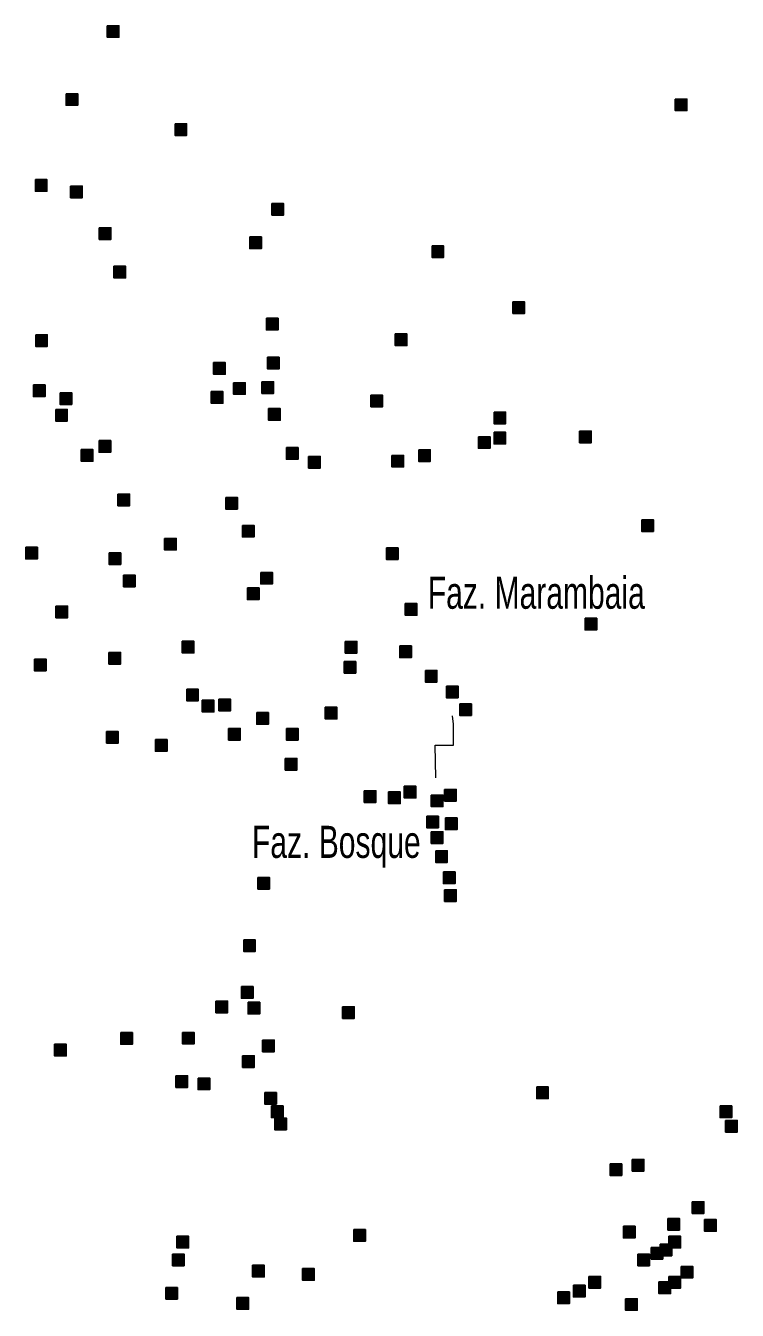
# Model space of a CAD drawing. Extents: x 445.6 to 500, y 8618.1 to 8673.4.
# Drawn here: x 469.83 to 473.38, y 8623.53 to 8629.94 of the extents above; entities that cross this region are included whole.
import ezdxf

# ---------------------------------------------------------------- set-up
doc = ezdxf.new("R2010")
doc.units = 0
doc.header["$LTSCALE"] = 0.064
doc.linetypes.add('DOT_DASHED', pattern=[7.7, 5, -1.2, 0.3, -1.2])
doc.layers.add('2', color=7, linetype='Continuous', lineweight=25)
doc.layers.add('22', color=7, linetype='DOT_DASHED', lineweight=13)
doc.layers.add('61', color=7, linetype='Continuous')

msp = doc.modelspace()

# ---------------------------------------------------------------- hatches: boundary and pattern name
at = {"layer": '2'}
for points in [[(470.2361, 8629.9393), (470.2941, 8629.9393), (470.2941, 8629.8813), (470.2361, 8629.8813)], [(470.031, 8629.6002), (470.089, 8629.6002), (470.089, 8629.5422), (470.031, 8629.5422)], [(473.0676, 8629.5735), (473.1256, 8629.5735), (473.1256, 8629.5155), (473.0676, 8629.5155)], [(470.5741, 8629.4502), (470.6321, 8629.4502), (470.6321, 8629.3922), (470.5741, 8629.3922)], [(469.8777, 8629.1716), (469.9357, 8629.1716), (469.9357, 8629.1136), (469.8777, 8629.1136)], [(470.0532, 8629.1389), (470.1112, 8629.1389), (470.1112, 8629.0809), (470.0532, 8629.0809)], [(471.0572, 8629.0523), (471.1152, 8629.0523), (471.1152, 8628.9943), (471.0572, 8628.9943)], [(470.1961, 8628.9312), (470.2541, 8628.9312), (470.2541, 8628.8732), (470.1961, 8628.8732)], [(470.9464, 8628.8856), (471.0044, 8628.8856), (471.0044, 8628.8276), (470.9464, 8628.8276)], [(471.8552, 8628.8411), (471.9132, 8628.8411), (471.9132, 8628.7831), (471.8552, 8628.7831)], [(470.2698, 8628.7396), (470.3278, 8628.7396), (470.3278, 8628.6816), (470.2698, 8628.6816)], [(472.2585, 8628.5619), (472.3165, 8628.5619), (472.3165, 8628.5039), (472.2585, 8628.5039)], [(471.0295, 8628.4798), (471.0875, 8628.4798), (471.0875, 8628.4218), (471.0295, 8628.4218)], [(469.8794, 8628.3976), (469.9374, 8628.3976), (469.9374, 8628.3396), (469.8794, 8628.3396)], [(471.6723, 8628.402), (471.7303, 8628.402), (471.7303, 8628.344), (471.6723, 8628.344)], [(471.0351, 8628.2853), (471.0931, 8628.2853), (471.0931, 8628.2273), (471.0351, 8628.2273)], [(470.7661, 8628.2586), (470.8241, 8628.2586), (470.8241, 8628.2006), (470.7661, 8628.2006)], [(469.8683, 8628.1475), (469.9263, 8628.1475), (469.9263, 8628.0895), (469.8683, 8628.0895)], [(470.8658, 8628.1586), (470.9238, 8628.1586), (470.9238, 8628.1006), (470.8658, 8628.1006)], [(471.0073, 8628.163), (471.0653, 8628.163), (471.0653, 8628.105), (471.0073, 8628.105)], [(470.0013, 8628.1086), (470.0593, 8628.1086), (470.0593, 8628.0506), (470.0013, 8628.0506)], [(470.755, 8628.1141), (470.813, 8628.1141), (470.813, 8628.0561), (470.755, 8628.0561)], [(471.5504, 8628.0963), (471.6084, 8628.0963), (471.6084, 8628.0383), (471.5504, 8628.0383)], [(469.9792, 8628.0252), (470.0372, 8628.0252), (470.0372, 8627.9672), (469.9792, 8627.9672)], [(471.0406, 8628.0296), (471.0986, 8628.0296), (471.0986, 8627.9716), (471.0406, 8627.9716)], [(472.1643, 8628.0117), (472.2223, 8628.0117), (472.2223, 8627.9537), (472.1643, 8627.9537)], [(472.0867, 8627.8894), (472.1447, 8627.8894), (472.1447, 8627.8314), (472.0867, 8627.8314)], [(472.1643, 8627.9116), (472.2223, 8627.9116), (472.2223, 8627.8536), (472.1643, 8627.8536)], [(472.591, 8627.9172), (472.649, 8627.9172), (472.649, 8627.8592), (472.591, 8627.8592)], [(470.1066, 8627.8251), (470.1646, 8627.8251), (470.1646, 8627.7671), (470.1066, 8627.7671)], [(470.1953, 8627.8696), (470.2533, 8627.8696), (470.2533, 8627.8116), (470.1953, 8627.8116)], [(471.1293, 8627.8351), (471.1873, 8627.8351), (471.1873, 8627.7771), (471.1293, 8627.7771)], [(471.7887, 8627.8239), (471.8467, 8627.8239), (471.8467, 8627.7659), (471.7887, 8627.7659)], [(471.2401, 8627.7906), (471.2981, 8627.7906), (471.2981, 8627.7326), (471.2401, 8627.7326)], [(471.6557, 8627.7962), (471.7137, 8627.7962), (471.7137, 8627.7382), (471.6557, 8627.7382)], [(470.2895, 8627.6028), (470.3475, 8627.6028), (470.3475, 8627.5448), (470.2895, 8627.5448)], [(470.827, 8627.5861), (470.885, 8627.5861), (470.885, 8627.5281), (470.827, 8627.5281)], [(470.9102, 8627.4471), (470.9682, 8627.4471), (470.9682, 8627.3891), (470.9102, 8627.3891)], [(472.9009, 8627.4748), (472.9589, 8627.4748), (472.9589, 8627.4168), (472.9009, 8627.4168)], [(470.5224, 8627.3823), (470.5804, 8627.3823), (470.5804, 8627.3243), (470.5224, 8627.3243)], [(469.8297, 8627.3378), (469.8877, 8627.3378), (469.8877, 8627.2798), (469.8297, 8627.2798)], [(470.2453, 8627.31), (470.3033, 8627.31), (470.3033, 8627.252), (470.2453, 8627.252)], [(471.628, 8627.3348), (471.686, 8627.3348), (471.686, 8627.2768), (471.628, 8627.2768)], [(470.3173, 8627.1989), (470.3753, 8627.1989), (470.3753, 8627.1409), (470.3173, 8627.1409)], [(471.0018, 8627.2126), (471.0598, 8627.2126), (471.0598, 8627.1546), (471.0018, 8627.1546)], [(470.9353, 8627.1347), (470.9933, 8627.1347), (470.9933, 8627.0767), (470.9353, 8627.0767)], [(471.7222, 8627.0569), (471.7802, 8627.0569), (471.7802, 8626.9989), (471.7222, 8626.9989)], [(469.9803, 8627.0442), (470.0383, 8627.0442), (470.0383, 8626.9862), (469.9803, 8626.9862)], [(472.6187, 8626.9834), (472.6767, 8626.9834), (472.6767, 8626.9254), (472.6187, 8626.9254)], [(470.61, 8626.869), (470.668, 8626.869), (470.668, 8626.811), (470.61, 8626.811)], [(471.423, 8626.8679), (471.481, 8626.8679), (471.481, 8626.8099), (471.423, 8626.8099)], [(470.2443, 8626.8134), (470.3023, 8626.8134), (470.3023, 8626.7554), (470.2443, 8626.7554)], [(471.6945, 8626.8457), (471.7525, 8626.8457), (471.7525, 8626.7877), (471.6945, 8626.7877)], [(469.873, 8626.7801), (469.931, 8626.7801), (469.931, 8626.7221), (469.873, 8626.7221)], [(471.4174, 8626.7679), (471.4754, 8626.7679), (471.4754, 8626.7099), (471.4174, 8626.7099)], [(471.822, 8626.7234), (471.88, 8626.7234), (471.88, 8626.6654), (471.822, 8626.6654)], [(470.6322, 8626.63), (470.6902, 8626.63), (470.6902, 8626.572), (470.6322, 8626.572)], [(471.9273, 8626.6456), (471.9853, 8626.6456), (471.9853, 8626.5876), (471.9273, 8626.5876)], [(470.7098, 8626.5744), (470.7678, 8626.5744), (470.7678, 8626.5164), (470.7098, 8626.5164)], [(470.7929, 8626.58), (470.8509, 8626.58), (470.8509, 8626.522), (470.7929, 8626.522)], [(471.3232, 8626.54), (471.3812, 8626.54), (471.3812, 8626.482), (471.3232, 8626.482)], [(471.9938, 8626.5567), (472.0518, 8626.5567), (472.0518, 8626.4987), (471.9938, 8626.4987)], [(470.9813, 8626.5133), (471.0393, 8626.5133), (471.0393, 8626.4553), (470.9813, 8626.4553)], [(470.2332, 8626.4188), (470.2912, 8626.4188), (470.2912, 8626.3608), (470.2332, 8626.3608)], [(470.8411, 8626.4344), (470.8991, 8626.4344), (470.8991, 8626.3764), (470.8411, 8626.3764)], [(471.1293, 8626.4344), (471.1873, 8626.4344), (471.1873, 8626.3764), (471.1293, 8626.3764)], [(470.4765, 8626.3784), (470.5345, 8626.3784), (470.5345, 8626.3204), (470.4765, 8626.3204)], [(471.1237, 8626.2843), (471.1817, 8626.2843), (471.1817, 8626.2263), (471.1237, 8626.2263)], [(471.5172, 8626.1232), (471.5752, 8626.1232), (471.5752, 8626.0652), (471.5172, 8626.0652)], [(471.6391, 8626.1176), (471.6971, 8626.1176), (471.6971, 8626.0596), (471.6391, 8626.0596)], [(471.7167, 8626.1454), (471.7747, 8626.1454), (471.7747, 8626.0874), (471.7167, 8626.0874)], [(471.8514, 8626.102), (471.9094, 8626.102), (471.9094, 8626.044), (471.8514, 8626.044)], [(471.9179, 8626.1298), (471.9759, 8626.1298), (471.9759, 8626.0718), (471.9179, 8626.0718)], [(471.8292, 8625.9964), (471.8872, 8625.9964), (471.8872, 8625.9384), (471.8292, 8625.9384)], [(471.9223, 8625.988), (471.9803, 8625.988), (471.9803, 8625.93), (471.9223, 8625.93)], [(471.8514, 8625.9186), (471.9094, 8625.9186), (471.9094, 8625.8606), (471.8514, 8625.8606)], [(471.8735, 8625.8241), (471.9315, 8625.8241), (471.9315, 8625.7661), (471.8735, 8625.7661)], [(471.9123, 8625.7185), (471.9703, 8625.7185), (471.9703, 8625.6605), (471.9123, 8625.6605)], [(470.9869, 8625.6907), (471.0449, 8625.6907), (471.0449, 8625.6327), (470.9869, 8625.6327)], [(471.9179, 8625.6295), (471.9759, 8625.6295), (471.9759, 8625.5715), (471.9179, 8625.5715)], [(470.9163, 8625.3797), (470.9743, 8625.3797), (470.9743, 8625.3217), (470.9163, 8625.3217)], [(470.9052, 8625.1462), (470.9632, 8625.1462), (470.9632, 8625.0882), (470.9052, 8625.0882)], [(470.7778, 8625.074), (470.8358, 8625.074), (470.8358, 8625.016), (470.7778, 8625.016)], [(470.9385, 8625.0684), (470.9965, 8625.0684), (470.9965, 8625.0104), (470.9385, 8625.0104)], [(471.4095, 8625.0462), (471.4675, 8625.0462), (471.4675, 8624.9882), (471.4095, 8624.9882)], [(470.3035, 8624.9173), (470.3615, 8624.9173), (470.3615, 8624.8593), (470.3035, 8624.8593)], [(470.6115, 8624.9183), (470.6695, 8624.9183), (470.6695, 8624.8603), (470.6115, 8624.8603)], [(471.0105, 8624.8794), (471.0685, 8624.8794), (471.0685, 8624.8214), (471.0105, 8624.8214)], [(469.9738, 8624.8589), (470.0318, 8624.8589), (470.0318, 8624.8009), (469.9738, 8624.8009)], [(470.9108, 8624.8016), (470.9688, 8624.8016), (470.9688, 8624.7436), (470.9108, 8624.7436)], [(470.5783, 8624.7016), (470.6363, 8624.7016), (470.6363, 8624.6436), (470.5783, 8624.6436)], [(470.6891, 8624.6905), (470.7471, 8624.6905), (470.7471, 8624.6325), (470.6891, 8624.6325)], [(471.0216, 8624.6182), (471.0796, 8624.6182), (471.0796, 8624.5602), (471.0216, 8624.5602)], [(472.377, 8624.646), (472.435, 8624.646), (472.435, 8624.588), (472.377, 8624.588)], [(471.0548, 8624.5515), (471.1128, 8624.5515), (471.1128, 8624.4935), (471.0548, 8624.4935)], [(471.0715, 8624.4904), (471.1295, 8624.4904), (471.1295, 8624.4324), (471.0715, 8624.4324)], [(473.2914, 8624.5515), (473.3494, 8624.5515), (473.3494, 8624.4935), (473.2914, 8624.4935)], [(473.3191, 8624.4792), (473.3771, 8624.4792), (473.3771, 8624.4212), (473.3191, 8624.4212)], [(472.7427, 8624.2624), (472.8007, 8624.2624), (472.8007, 8624.2044), (472.7427, 8624.2044)], [(472.8536, 8624.2847), (472.9116, 8624.2847), (472.9116, 8624.2267), (472.8536, 8624.2267)], [(473.1528, 8624.0735), (473.2108, 8624.0735), (473.2108, 8624.0155), (473.1528, 8624.0155)], [(473.0309, 8623.9901), (473.0889, 8623.9901), (473.0889, 8623.9321), (473.0309, 8623.9321)], [(473.2138, 8623.9845), (473.2718, 8623.9845), (473.2718, 8623.9265), (473.2138, 8623.9265)], [(471.4649, 8623.9345), (471.5229, 8623.9345), (471.5229, 8623.8765), (471.4649, 8623.8765)], [(472.8092, 8623.9512), (472.8672, 8623.9512), (472.8672, 8623.8932), (472.8092, 8623.8932)], [(470.5838, 8623.9012), (470.6418, 8623.9012), (470.6418, 8623.8432), (470.5838, 8623.8432)], [(472.9921, 8623.8623), (473.0501, 8623.8623), (473.0501, 8623.8043), (472.9921, 8623.8043)], [(473.0365, 8623.9012), (473.0945, 8623.9012), (473.0945, 8623.8432), (473.0365, 8623.8432)], [(470.5616, 8623.8123), (470.6196, 8623.8123), (470.6196, 8623.7543), (470.5616, 8623.7543)], [(472.8813, 8623.8122), (472.9393, 8623.8122), (472.9393, 8623.7542), (472.8813, 8623.7542)], [(472.9478, 8623.8456), (473.0058, 8623.8456), (473.0058, 8623.7876), (472.9478, 8623.7876)], [(470.9606, 8623.7567), (471.0186, 8623.7567), (471.0186, 8623.6987), (470.9606, 8623.6987)], [(471.21, 8623.74), (471.268, 8623.74), (471.268, 8623.682), (471.21, 8623.682)], [(473.0974, 8623.7511), (473.1554, 8623.7511), (473.1554, 8623.6931), (473.0974, 8623.6931)], [(472.5599, 8623.6566), (472.6179, 8623.6566), (472.6179, 8623.5986), (472.5599, 8623.5986)], [(472.6375, 8623.7011), (472.6955, 8623.7011), (472.6955, 8623.6431), (472.6375, 8623.6431)], [(472.9866, 8623.6733), (473.0446, 8623.6733), (473.0446, 8623.6153), (472.9866, 8623.6153)], [(473.0365, 8623.7011), (473.0945, 8623.7011), (473.0945, 8623.6431), (473.0365, 8623.6431)], [(470.5284, 8623.6455), (470.5864, 8623.6455), (470.5864, 8623.5875), (470.5284, 8623.5875)], [(470.883, 8623.5955), (470.941, 8623.5955), (470.941, 8623.5375), (470.883, 8623.5375)], [(472.4823, 8623.6233), (472.5403, 8623.6233), (472.5403, 8623.5653), (472.4823, 8623.5653)], [(472.8203, 8623.5899), (472.8783, 8623.5899), (472.8783, 8623.5319), (472.8203, 8623.5319)]]:
    msp.add_hatch(color=256, dxfattribs=at).paths.add_polyline_path(points)

# ---------------------------------------------------------------- linework, layer by layer
for points in [[(470.2361, 8629.9393), (470.2941, 8629.9393), (470.2941, 8629.8813), (470.2361, 8629.8813)], [(470.031, 8629.6002), (470.089, 8629.6002), (470.089, 8629.5422), (470.031, 8629.5422)], [(473.0676, 8629.5735), (473.1256, 8629.5735), (473.1256, 8629.5155), (473.0676, 8629.5155)], [(470.5741, 8629.4502), (470.6321, 8629.4502), (470.6321, 8629.3922), (470.5741, 8629.3922)], [(469.8777, 8629.1716), (469.9357, 8629.1716), (469.9357, 8629.1136), (469.8777, 8629.1136)], [(470.0532, 8629.1389), (470.1112, 8629.1389), (470.1112, 8629.0809), (470.0532, 8629.0809)], [(471.0572, 8629.0523), (471.1152, 8629.0523), (471.1152, 8628.9943), (471.0572, 8628.9943)], [(470.1961, 8628.9312), (470.2541, 8628.9312), (470.2541, 8628.8732), (470.1961, 8628.8732)], [(470.9464, 8628.8856), (471.0044, 8628.8856), (471.0044, 8628.8276), (470.9464, 8628.8276)], [(471.8552, 8628.8411), (471.9132, 8628.8411), (471.9132, 8628.7831), (471.8552, 8628.7831)], [(470.2698, 8628.7396), (470.3278, 8628.7396), (470.3278, 8628.6816), (470.2698, 8628.6816)], [(472.2585, 8628.5619), (472.3165, 8628.5619), (472.3165, 8628.5039), (472.2585, 8628.5039)], [(471.0295, 8628.4798), (471.0875, 8628.4798), (471.0875, 8628.4218), (471.0295, 8628.4218)], [(469.8794, 8628.3976), (469.9374, 8628.3976), (469.9374, 8628.3396), (469.8794, 8628.3396)], [(471.6723, 8628.402), (471.7303, 8628.402), (471.7303, 8628.344), (471.6723, 8628.344)], [(471.0351, 8628.2853), (471.0931, 8628.2853), (471.0931, 8628.2273), (471.0351, 8628.2273)], [(470.7661, 8628.2586), (470.8241, 8628.2586), (470.8241, 8628.2006), (470.7661, 8628.2006)], [(469.8683, 8628.1475), (469.9263, 8628.1475), (469.9263, 8628.0895), (469.8683, 8628.0895)], [(470.8658, 8628.1586), (470.9238, 8628.1586), (470.9238, 8628.1006), (470.8658, 8628.1006)], [(471.0073, 8628.163), (471.0653, 8628.163), (471.0653, 8628.105), (471.0073, 8628.105)], [(470.0013, 8628.1086), (470.0593, 8628.1086), (470.0593, 8628.0506), (470.0013, 8628.0506)], [(470.755, 8628.1141), (470.813, 8628.1141), (470.813, 8628.0561), (470.755, 8628.0561)], [(471.5504, 8628.0963), (471.6084, 8628.0963), (471.6084, 8628.0383), (471.5504, 8628.0383)], [(469.9792, 8628.0252), (470.0372, 8628.0252), (470.0372, 8627.9672), (469.9792, 8627.9672)], [(471.0406, 8628.0296), (471.0986, 8628.0296), (471.0986, 8627.9716), (471.0406, 8627.9716)], [(472.1643, 8628.0117), (472.2223, 8628.0117), (472.2223, 8627.9537), (472.1643, 8627.9537)], [(472.0867, 8627.8894), (472.1447, 8627.8894), (472.1447, 8627.8314), (472.0867, 8627.8314)], [(472.1643, 8627.9116), (472.2223, 8627.9116), (472.2223, 8627.8536), (472.1643, 8627.8536)], [(472.591, 8627.9172), (472.649, 8627.9172), (472.649, 8627.8592), (472.591, 8627.8592)], [(470.1066, 8627.8251), (470.1646, 8627.8251), (470.1646, 8627.7671), (470.1066, 8627.7671)], [(470.1953, 8627.8696), (470.2533, 8627.8696), (470.2533, 8627.8116), (470.1953, 8627.8116)], [(471.1293, 8627.8351), (471.1873, 8627.8351), (471.1873, 8627.7771), (471.1293, 8627.7771)], [(471.7887, 8627.8239), (471.8467, 8627.8239), (471.8467, 8627.7659), (471.7887, 8627.7659)], [(471.2401, 8627.7906), (471.2981, 8627.7906), (471.2981, 8627.7326), (471.2401, 8627.7326)], [(471.6557, 8627.7962), (471.7137, 8627.7962), (471.7137, 8627.7382), (471.6557, 8627.7382)], [(470.2895, 8627.6028), (470.3475, 8627.6028), (470.3475, 8627.5448), (470.2895, 8627.5448)], [(470.827, 8627.5861), (470.885, 8627.5861), (470.885, 8627.5281), (470.827, 8627.5281)], [(470.9102, 8627.4471), (470.9682, 8627.4471), (470.9682, 8627.3891), (470.9102, 8627.3891)], [(472.9009, 8627.4748), (472.9589, 8627.4748), (472.9589, 8627.4168), (472.9009, 8627.4168)], [(470.5224, 8627.3823), (470.5804, 8627.3823), (470.5804, 8627.3243), (470.5224, 8627.3243)], [(469.8297, 8627.3378), (469.8877, 8627.3378), (469.8877, 8627.2798), (469.8297, 8627.2798)], [(470.2453, 8627.31), (470.3033, 8627.31), (470.3033, 8627.252), (470.2453, 8627.252)], [(471.628, 8627.3348), (471.686, 8627.3348), (471.686, 8627.2768), (471.628, 8627.2768)], [(470.3173, 8627.1989), (470.3753, 8627.1989), (470.3753, 8627.1409), (470.3173, 8627.1409)], [(471.0018, 8627.2126), (471.0598, 8627.2126), (471.0598, 8627.1546), (471.0018, 8627.1546)], [(470.9353, 8627.1347), (470.9933, 8627.1347), (470.9933, 8627.0767), (470.9353, 8627.0767)], [(471.7222, 8627.0569), (471.7802, 8627.0569), (471.7802, 8626.9989), (471.7222, 8626.9989)], [(469.9803, 8627.0442), (470.0383, 8627.0442), (470.0383, 8626.9862), (469.9803, 8626.9862)], [(472.6187, 8626.9834), (472.6767, 8626.9834), (472.6767, 8626.9254), (472.6187, 8626.9254)], [(470.61, 8626.869), (470.668, 8626.869), (470.668, 8626.811), (470.61, 8626.811)], [(471.423, 8626.8679), (471.481, 8626.8679), (471.481, 8626.8099), (471.423, 8626.8099)], [(470.2443, 8626.8134), (470.3023, 8626.8134), (470.3023, 8626.7554), (470.2443, 8626.7554)], [(471.6945, 8626.8457), (471.7525, 8626.8457), (471.7525, 8626.7877), (471.6945, 8626.7877)], [(469.873, 8626.7801), (469.931, 8626.7801), (469.931, 8626.7221), (469.873, 8626.7221)], [(471.4174, 8626.7679), (471.4754, 8626.7679), (471.4754, 8626.7099), (471.4174, 8626.7099)], [(471.822, 8626.7234), (471.88, 8626.7234), (471.88, 8626.6654), (471.822, 8626.6654)], [(470.6322, 8626.63), (470.6902, 8626.63), (470.6902, 8626.572), (470.6322, 8626.572)], [(471.9273, 8626.6456), (471.9853, 8626.6456), (471.9853, 8626.5876), (471.9273, 8626.5876)], [(470.7098, 8626.5744), (470.7678, 8626.5744), (470.7678, 8626.5164), (470.7098, 8626.5164)], [(470.7929, 8626.58), (470.8509, 8626.58), (470.8509, 8626.522), (470.7929, 8626.522)], [(471.3232, 8626.54), (471.3812, 8626.54), (471.3812, 8626.482), (471.3232, 8626.482)], [(471.9938, 8626.5567), (472.0518, 8626.5567), (472.0518, 8626.4987), (471.9938, 8626.4987)], [(470.9813, 8626.5133), (471.0393, 8626.5133), (471.0393, 8626.4553), (470.9813, 8626.4553)], [(470.2332, 8626.4188), (470.2912, 8626.4188), (470.2912, 8626.3608), (470.2332, 8626.3608)], [(470.8411, 8626.4344), (470.8991, 8626.4344), (470.8991, 8626.3764), (470.8411, 8626.3764)], [(471.1293, 8626.4344), (471.1873, 8626.4344), (471.1873, 8626.3764), (471.1293, 8626.3764)], [(470.4765, 8626.3784), (470.5345, 8626.3784), (470.5345, 8626.3204), (470.4765, 8626.3204)], [(471.1237, 8626.2843), (471.1817, 8626.2843), (471.1817, 8626.2263), (471.1237, 8626.2263)], [(471.5172, 8626.1232), (471.5752, 8626.1232), (471.5752, 8626.0652), (471.5172, 8626.0652)], [(471.6391, 8626.1176), (471.6971, 8626.1176), (471.6971, 8626.0596), (471.6391, 8626.0596)], [(471.7167, 8626.1454), (471.7747, 8626.1454), (471.7747, 8626.0874), (471.7167, 8626.0874)], [(471.8514, 8626.102), (471.9094, 8626.102), (471.9094, 8626.044), (471.8514, 8626.044)], [(471.9179, 8626.1298), (471.9759, 8626.1298), (471.9759, 8626.0718), (471.9179, 8626.0718)], [(471.8292, 8625.9964), (471.8872, 8625.9964), (471.8872, 8625.9384), (471.8292, 8625.9384)], [(471.9223, 8625.988), (471.9803, 8625.988), (471.9803, 8625.93), (471.9223, 8625.93)], [(471.8514, 8625.9186), (471.9094, 8625.9186), (471.9094, 8625.8606), (471.8514, 8625.8606)], [(471.8735, 8625.8241), (471.9315, 8625.8241), (471.9315, 8625.7661), (471.8735, 8625.7661)], [(471.9123, 8625.7185), (471.9703, 8625.7185), (471.9703, 8625.6605), (471.9123, 8625.6605)], [(470.9869, 8625.6907), (471.0449, 8625.6907), (471.0449, 8625.6327), (470.9869, 8625.6327)], [(471.9179, 8625.6295), (471.9759, 8625.6295), (471.9759, 8625.5715), (471.9179, 8625.5715)], [(470.9163, 8625.3797), (470.9743, 8625.3797), (470.9743, 8625.3217), (470.9163, 8625.3217)], [(470.9052, 8625.1462), (470.9632, 8625.1462), (470.9632, 8625.0882), (470.9052, 8625.0882)], [(470.7778, 8625.074), (470.8358, 8625.074), (470.8358, 8625.016), (470.7778, 8625.016)], [(470.9385, 8625.0684), (470.9965, 8625.0684), (470.9965, 8625.0104), (470.9385, 8625.0104)], [(471.4095, 8625.0462), (471.4675, 8625.0462), (471.4675, 8624.9882), (471.4095, 8624.9882)], [(470.3035, 8624.9173), (470.3615, 8624.9173), (470.3615, 8624.8593), (470.3035, 8624.8593)], [(470.6115, 8624.9183), (470.6695, 8624.9183), (470.6695, 8624.8603), (470.6115, 8624.8603)], [(471.0105, 8624.8794), (471.0685, 8624.8794), (471.0685, 8624.8214), (471.0105, 8624.8214)], [(469.9738, 8624.8589), (470.0318, 8624.8589), (470.0318, 8624.8009), (469.9738, 8624.8009)], [(470.9108, 8624.8016), (470.9688, 8624.8016), (470.9688, 8624.7436), (470.9108, 8624.7436)], [(470.5783, 8624.7016), (470.6363, 8624.7016), (470.6363, 8624.6436), (470.5783, 8624.6436)], [(470.6891, 8624.6905), (470.7471, 8624.6905), (470.7471, 8624.6325), (470.6891, 8624.6325)], [(471.0216, 8624.6182), (471.0796, 8624.6182), (471.0796, 8624.5602), (471.0216, 8624.5602)], [(472.377, 8624.646), (472.435, 8624.646), (472.435, 8624.588), (472.377, 8624.588)], [(471.0548, 8624.5515), (471.1128, 8624.5515), (471.1128, 8624.4935), (471.0548, 8624.4935)], [(471.0715, 8624.4904), (471.1295, 8624.4904), (471.1295, 8624.4324), (471.0715, 8624.4324)], [(473.2914, 8624.5515), (473.3494, 8624.5515), (473.3494, 8624.4935), (473.2914, 8624.4935)], [(473.3191, 8624.4792), (473.3771, 8624.4792), (473.3771, 8624.4212), (473.3191, 8624.4212)], [(472.7427, 8624.2624), (472.8007, 8624.2624), (472.8007, 8624.2044), (472.7427, 8624.2044)], [(472.8536, 8624.2847), (472.9116, 8624.2847), (472.9116, 8624.2267), (472.8536, 8624.2267)], [(473.1528, 8624.0735), (473.2108, 8624.0735), (473.2108, 8624.0155), (473.1528, 8624.0155)], [(473.0309, 8623.9901), (473.0889, 8623.9901), (473.0889, 8623.9321), (473.0309, 8623.9321)], [(473.2138, 8623.9845), (473.2718, 8623.9845), (473.2718, 8623.9265), (473.2138, 8623.9265)], [(471.4649, 8623.9345), (471.5229, 8623.9345), (471.5229, 8623.8765), (471.4649, 8623.8765)], [(472.8092, 8623.9512), (472.8672, 8623.9512), (472.8672, 8623.8932), (472.8092, 8623.8932)], [(470.5838, 8623.9012), (470.6418, 8623.9012), (470.6418, 8623.8432), (470.5838, 8623.8432)], [(472.9921, 8623.8623), (473.0501, 8623.8623), (473.0501, 8623.8043), (472.9921, 8623.8043)], [(473.0365, 8623.9012), (473.0945, 8623.9012), (473.0945, 8623.8432), (473.0365, 8623.8432)], [(470.5616, 8623.8123), (470.6196, 8623.8123), (470.6196, 8623.7543), (470.5616, 8623.7543)], [(472.8813, 8623.8122), (472.9393, 8623.8122), (472.9393, 8623.7542), (472.8813, 8623.7542)], [(472.9478, 8623.8456), (473.0058, 8623.8456), (473.0058, 8623.7876), (472.9478, 8623.7876)], [(470.9606, 8623.7567), (471.0186, 8623.7567), (471.0186, 8623.6987), (470.9606, 8623.6987)], [(471.21, 8623.74), (471.268, 8623.74), (471.268, 8623.682), (471.21, 8623.682)], [(473.0974, 8623.7511), (473.1554, 8623.7511), (473.1554, 8623.6931), (473.0974, 8623.6931)], [(472.5599, 8623.6566), (472.6179, 8623.6566), (472.6179, 8623.5986), (472.5599, 8623.5986)], [(472.6375, 8623.7011), (472.6955, 8623.7011), (472.6955, 8623.6431), (472.6375, 8623.6431)], [(472.9866, 8623.6733), (473.0446, 8623.6733), (473.0446, 8623.6153), (472.9866, 8623.6153)], [(473.0365, 8623.7011), (473.0945, 8623.7011), (473.0945, 8623.6431), (473.0365, 8623.6431)], [(470.5284, 8623.6455), (470.5864, 8623.6455), (470.5864, 8623.5875), (470.5284, 8623.5875)], [(470.883, 8623.5955), (470.941, 8623.5955), (470.941, 8623.5375), (470.883, 8623.5375)], [(472.4823, 8623.6233), (472.5403, 8623.6233), (472.5403, 8623.5653), (472.4823, 8623.5653)], [(472.8203, 8623.5899), (472.8783, 8623.5899), (472.8783, 8623.5319), (472.8203, 8623.5319)]]:
    msp.add_lwpolyline(points, close=True, dxfattribs=at)
at = {"layer": '22'}
msp.add_lwpolyline([(471.8749, 8626.1875), (471.8708, 8626.3509), (471.9617, 8626.3509), (471.9617, 8626.4547), (471.957, 8626.4975)], dxfattribs=at)

# ---------------------------------------------------------------- texts
at = {"layer": '61', "width": 0.7}
for s, p in [('Faz. Marambaia', (471.8342, 8627.0312)), ('Faz. Bosque', (470.9577, 8625.7884))]:
    msp.add_text(s, height=0.16, dxfattribs=at).set_placement(p)

doc.saveas('drawing.dxf')
